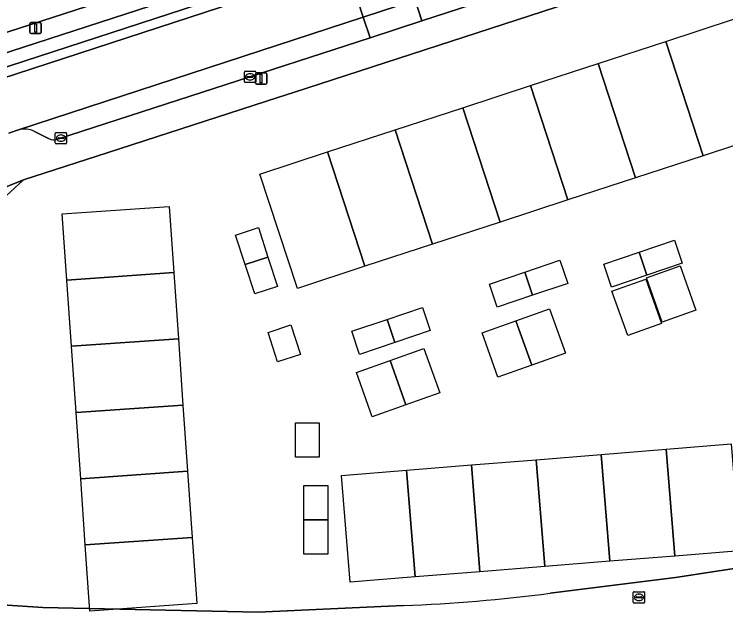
# Model space of a CAD drawing. Extents: x 158086 to 159499, y 382904 to 383981.
# Drawn here: x 159190 to 159252.9, y 382935.5 to 382988.7 of the extents above; entities that cross this region are included whole.
import ezdxf

# ---------------------------------------------------------------- set-up
doc = ezdxf.new("R2010")
doc.units = 0
for name, color, linetype in [('IMGEO_Brandkraan', 7, 'Continuous'), ('IMGEO_Erf', 7, 'Continuous'), ('IMGEO_Groenvoorziening', 7, 'Continuous'), ('IMGEO_Haag', 7, 'Continuous'), ('IMGEO_Kolk', 7, 'Continuous'), ('IMGEO_Lichtmast', 7, 'Continuous'), ('IMGEO_Pand_vergunning_verleend', 7, 'Continuous'), ('IMGEO_Parkeervlak_open', 7, 'Continuous'), ('IMGEO_Rijbaan_lokaal_open', 7, 'Continuous'), ('IMGEO_Voetpad_open', 7, 'Continuous')]:
    doc.layers.add(name, color=color, linetype=linetype)

msp = doc.modelspace()

# ---------------------------------------------------------------- linework, layer by layer
at = {"layer": 'IMGEO_Brandkraan'}
for p, q in [((159244.725, 382936.717), (159244.725, 382937.569)), ((159244.8, 382937.643), (159245.652, 382937.643)), ((159245.027, 382937.186), (159245.425, 382937.186)), ((159245.213, 382937.423), (159245.238, 382937.423)), ((159245.726, 382937.569), (159245.726, 382936.717)), ((159245.652, 382936.643), (159244.8, 382936.643)), ((159244.984, 382937.137), (159244.984, 382937.149)), ((159245.422, 382937.1), (159245.024, 382937.1)), ((159245.236, 382936.863), (159245.211, 382936.863)), ((159245.468, 382937.149), (159245.468, 382937.137))]:
    msp.add_line(p, q, dxfattribs=at)
for points in [[(159244.725, 382936.717), (159244.725, 382937.569)], [(159244.8, 382937.643), (159245.652, 382937.643)], [(159245.726, 382937.569), (159245.726, 382936.717)], [(159245.652, 382936.643), (159244.8, 382936.643)]]:
    msp.add_lwpolyline(points, dxfattribs=at)
for centre, radius, start, end in [((159244.802, 382937.567), 0.0765, 91.55205, 178.44795), ((159244.802, 382937.567), 0.0765, 91.55205, 178.44795), ((159245.024, 382937.146), 0.0403, 85.87752, 175.75265), ((159245.429, 382937.148), 0.0386, 1.73085, 96.63898), ((159245.65, 382937.567), 0.0765, 1.55205, 88.44795), ((159245.65, 382937.567), 0.0765, 1.55205, 88.44795), ((159244.802, 382936.719), 0.0765, 181.55205, 268.44795), ((159244.802, 382936.719), 0.0765, 181.55205, 268.44795), ((159245.021, 382937.136), 0.0366, 178.93798, 274.71019), ((159245.425, 382937.143), 0.043, 264.86636, 352.45326), ((159245.65, 382936.719), 0.0765, 271.55205, 358.44795), ((159245.65, 382936.719), 0.0765, 271.55205, 358.44795)]:
    msp.add_arc(centre, radius, start, end, dxfattribs=at)
for centre, major_axis, ratio, start_param, end_param in [((159245.212, 382937.143), (-0.387, 0.002), 0.722429, 4.712389, 7.853982), ((159245.237, 382937.143), (-0.39, 0.002), 0.717154, 1.570796, 4.712389)]:
    msp.add_ellipse(centre, major_axis=major_axis, ratio=ratio, start_param=start_param, end_param=end_param, dxfattribs=at)
at = {"layer": 'IMGEO_Erf'}
for points in [[(159257.677, 382968.573), (159260.769, 382969.076), (159261.922, 382969.264), (159266.519, 382970.695), (159266.482, 382972.159), (159262.803, 382983.692), (159259.568, 382993.606), (159258.76, 382996.08), (159214.706, 382981.748), (159213.31, 382981.294), (159198.325, 382976.442), (159190.858, 382974.025), (159188.086, 382971.509), (159185.212, 382957.789), (159182.007, 382942.147), (159181.621, 382940.276), (159183.582, 382936.837), (159192.563, 382936.25), (159211.574, 382935.842), (159223.109, 382936.368), (159224.421, 382936.428)], [(159237.38, 382937.512), (159248.461, 382938.896), (159260.558, 382940.762), (159262.22, 382941.117), (159257.555, 382966.957), (159257.677, 382968.573)]]:
    msp.add_lwpolyline(points, dxfattribs=at)
msp.add_arc((159219.654, 383071.424), 135.08, 272.02254, 277.5406, dxfattribs=at)
at = {"layer": 'IMGEO_Groenvoorziening'}
for points in [[(159262.51, 383080.083), (159170.278, 383051.14), (159073.361, 383019.728), (159072.548, 383017.804), (159094.248, 382956.684), (159183.625, 382985.215), (159284.422, 383017.829)], [(159284.949, 383016.331), (159284.422, 383017.829), (159183.625, 382985.215), (159184.112, 382983.572), (159234.68, 383000)]]:
    msp.add_lwpolyline(points, close=True, dxfattribs=at)
msp.add_lwpolyline([(159284.949, 383016.331), (159234.68, 383000), (159184.112, 382983.572), (159184.451, 382982.428), (159238.374, 383000), (159388.686, 383048.983)], dxfattribs=at)
at = {"layer": 'IMGEO_Haag'}
msp.add_lwpolyline([(159284.949, 383016.331), (159234.68, 383000), (159184.112, 382983.572), (159184.451, 382982.428), (159238.374, 383000), (159388.686, 383048.983)], dxfattribs=at)
at = {"layer": 'IMGEO_Kolk'}
for p, q in [((159210.36, 382982.697), (159210.36, 382983.549)), ((159210.435, 382983.623), (159211.287, 382983.623)), ((159210.619, 382983.117), (159210.619, 382983.129)), ((159211.057, 382983.08), (159210.659, 382983.08)), ((159210.662, 382983.166), (159211.06, 382983.166)), ((159210.848, 382983.403), (159210.873, 382983.403)), ((159211.103, 382983.129), (159211.103, 382983.117)), ((159211.361, 382983.549), (159211.361, 382982.697)), ((159211.287, 382982.623), (159210.435, 382982.623)), ((159210.871, 382982.843), (159210.846, 382982.843)), ((159193.655, 382977.283), (159193.655, 382978.135)), ((159193.73, 382978.209), (159194.582, 382978.209)), ((159194.656, 382978.135), (159194.656, 382977.283)), ((159193.914, 382977.703), (159193.914, 382977.715)), ((159194.352, 382977.666), (159193.954, 382977.666)), ((159193.957, 382977.752), (159194.355, 382977.752)), ((159194.166, 382977.429), (159194.141, 382977.429)), ((159194.143, 382977.989), (159194.168, 382977.989)), ((159194.398, 382977.715), (159194.398, 382977.703)), ((159194.582, 382977.209), (159193.73, 382977.209))]:
    msp.add_line(p, q, dxfattribs=at)
for points in [[(159210.36, 382982.697), (159210.36, 382983.549)], [(159210.435, 382983.623), (159211.287, 382983.623)], [(159211.361, 382983.549), (159211.361, 382982.697)], [(159211.287, 382982.623), (159210.435, 382982.623)], [(159193.655, 382977.283), (159193.655, 382978.135)], [(159193.73, 382978.209), (159194.582, 382978.209)], [(159194.656, 382978.135), (159194.656, 382977.283)], [(159194.582, 382977.209), (159193.73, 382977.209)]]:
    msp.add_lwpolyline(points, dxfattribs=at)
for centre, radius, start, end in [((159210.437, 382983.547), 0.0765, 91.55205, 178.44795), ((159210.437, 382983.547), 0.0765, 91.55205, 178.44795), ((159210.659, 382983.126), 0.0403, 85.87752, 175.75265), ((159210.656, 382983.116), 0.0366, 178.93798, 274.71019), ((159211.06, 382983.123), 0.043, 264.86636, 352.45326), ((159211.064, 382983.128), 0.0386, 1.73085, 96.63898), ((159211.285, 382983.547), 0.0765, 1.55205, 88.44795), ((159211.285, 382983.547), 0.0765, 1.55205, 88.44795), ((159210.437, 382982.699), 0.0765, 181.55205, 268.44795), ((159210.437, 382982.699), 0.0765, 181.55205, 268.44795), ((159211.285, 382982.699), 0.0765, 271.55205, 358.44795), ((159211.285, 382982.699), 0.0765, 271.55205, 358.44795), ((159193.732, 382978.133), 0.0765, 91.55205, 178.44795), ((159193.732, 382978.133), 0.0765, 91.55205, 178.44795), ((159194.58, 382978.133), 0.0765, 1.55205, 88.44795), ((159194.58, 382978.133), 0.0765, 1.55205, 88.44795), ((159193.954, 382977.712), 0.0403, 85.87752, 175.75265), ((159193.951, 382977.702), 0.0366, 178.93798, 274.71019), ((159194.355, 382977.709), 0.043, 264.86636, 352.45326), ((159194.359, 382977.714), 0.0386, 1.73085, 96.63898), ((159193.732, 382977.285), 0.0765, 181.55205, 268.44795), ((159193.732, 382977.285), 0.0765, 181.55205, 268.44795), ((159194.58, 382977.285), 0.0765, 271.55205, 358.44795), ((159194.58, 382977.285), 0.0765, 271.55205, 358.44795)]:
    msp.add_arc(centre, radius, start, end, dxfattribs=at)
for centre, major_axis, ratio, start_param, end_param in [((159210.847, 382983.123), (-0.387, 0.002), 0.722429, 4.712389, 7.853982), ((159210.872, 382983.123), (-0.39, 0.002), 0.717154, 1.570796, 4.712389), ((159194.142, 382977.709), (-0.387, 0.002), 0.722429, 4.712389, 7.853982), ((159194.167, 382977.709), (-0.39, 0.002), 0.717154, 1.570796, 4.712389)]:
    msp.add_ellipse(centre, major_axis=major_axis, ratio=ratio, start_param=start_param, end_param=end_param, dxfattribs=at)
at = {"layer": 'IMGEO_Lichtmast'}
for p, q in [((159191.413, 382987.041), (159191.413, 382987.841)), ((159191.413, 382987.841), (159191.413, 382987.041)), ((159191.513, 382987.941), (159192.303, 382987.941)), ((159192.303, 382987.941), (159191.513, 382987.941)), ((159192.403, 382987.841), (159192.403, 382987.041)), ((159192.403, 382987.041), (159192.403, 382987.841)), ((159192.303, 382986.941), (159191.513, 382986.941)), ((159191.513, 382986.941), (159192.303, 382986.941)), ((159211.342, 382982.574), (159211.342, 382983.374)), ((159211.342, 382983.374), (159211.342, 382982.574)), ((159211.442, 382983.474), (159212.232, 382983.474)), ((159212.232, 382983.474), (159211.442, 382983.474)), ((159212.332, 382983.374), (159212.332, 382982.574)), ((159212.332, 382982.574), (159212.332, 382983.374)), ((159212.232, 382982.474), (159211.442, 382982.474)), ((159211.442, 382982.474), (159212.232, 382982.474))]:
    msp.add_line(p, q, dxfattribs=at)
for points in [[(159191.833, 382987.816), (159191.983, 382987.816), (159191.983, 382987.066), (159191.833, 382987.066), (159191.833, 382987.816)], [(159211.762, 382983.349), (159211.912, 382983.349), (159211.912, 382982.599), (159211.762, 382982.599), (159211.762, 382983.349)]]:
    msp.add_lwpolyline(points, dxfattribs=at)
for centre, start, end in [((159191.513, 382987.841), 90, 180), ((159191.513, 382987.841), 90, 180), ((159192.303, 382987.841), 0, 90), ((159192.303, 382987.841), 360, 90), ((159191.513, 382987.041), 180, 270), ((159191.513, 382987.041), 180, 270), ((159192.303, 382987.041), 270, 0), ((159192.303, 382987.041), 270, 0), ((159211.442, 382983.374), 90, 180), ((159211.442, 382983.374), 90, 180), ((159212.232, 382983.374), 0, 90), ((159212.232, 382983.374), 360, 90), ((159211.442, 382982.574), 180, 270), ((159211.442, 382982.574), 180, 270), ((159212.232, 382982.574), 270, 0), ((159212.232, 382982.574), 270, 0)]:
    msp.add_arc(centre, 0.1, start, end, dxfattribs=at)
at = {"layer": 'IMGEO_Pand_vergunning_verleend'}
for points in [[(159247.591, 382986.262), (159253.567, 382988.216), (159256.871, 382978.108), (159250.895, 382976.155)], [(159241.616, 382984.309), (159247.591, 382986.262), (159250.895, 382976.155), (159244.92, 382974.201)], [(159235.64, 382982.355), (159241.616, 382984.309), (159244.92, 382974.201), (159238.944, 382972.248)], [(159229.665, 382980.402), (159235.64, 382982.355), (159238.944, 382972.248), (159232.969, 382970.295)], [(159223.689, 382978.449), (159229.665, 382980.402), (159232.969, 382970.295), (159226.994, 382968.341)], [(159217.714, 382976.495), (159223.689, 382978.449), (159226.994, 382968.341), (159221.018, 382966.388)], [(159211.739, 382974.542), (159217.714, 382976.495), (159221.018, 382966.388), (159215.043, 382964.434)], [(159194.272, 382971.021), (159203.713, 382971.678), (159204.12, 382965.829), (159194.679, 382965.173)], [(159209.588, 382969.149), (159211.596, 382969.804), (159212.444, 382967.204), (159210.437, 382966.549)], [(159245.232, 382967.64), (159248.354, 382968.694), (159249.042, 382966.656), (159245.92, 382965.602)], [(159242.11, 382966.586), (159245.232, 382967.64), (159245.92, 382965.602), (159242.798, 382964.548)], [(159210.437, 382966.549), (159212.444, 382967.204), (159213.292, 382964.603), (159211.285, 382963.948)], [(159235.128, 382965.868), (159238.249, 382966.922), (159238.937, 382964.884), (159235.816, 382963.83)], [(159245.88, 382965.356), (159248.862, 382966.419), (159250.257, 382962.505), (159247.275, 382961.442)], [(159194.679, 382965.173), (159204.12, 382965.829), (159204.527, 382959.981), (159195.086, 382959.324)], [(159232.006, 382964.814), (159235.128, 382965.868), (159235.816, 382963.83), (159232.694, 382962.776)], [(159242.842, 382964.19), (159245.824, 382965.253), (159247.22, 382961.339), (159244.238, 382960.276)], [(159222.966, 382961.703), (159226.087, 382962.757), (159226.775, 382960.719), (159223.654, 382959.665)], [(159234.353, 382961.565), (159237.335, 382962.628), (159238.731, 382958.714), (159235.748, 382957.651)], [(159219.844, 382960.649), (159222.966, 382961.703), (159223.654, 382959.665), (159220.532, 382958.611)], [(159212.452, 382960.556), (159214.459, 382961.211), (159215.307, 382958.611), (159213.3, 382957.956)], [(159231.37, 382960.502), (159234.353, 382961.565), (159235.748, 382957.651), (159232.766, 382956.587)], [(159195.086, 382959.324), (159204.527, 382959.981), (159204.933, 382954.133), (159195.493, 382953.476)], [(159223.243, 382958.068), (159226.225, 382959.131), (159227.621, 382955.217), (159224.639, 382954.154)], [(159220.261, 382957.005), (159223.243, 382958.068), (159224.639, 382954.154), (159221.656, 382953.09)], [(159195.493, 382953.476), (159204.933, 382954.133), (159205.34, 382948.284), (159195.9, 382947.627)], [(159214.873, 382949.514), (159214.873, 382952.557), (159216.976, 382952.557), (159216.976, 382949.514)], [(159247.631, 382950.229), (159253.367, 382950.692), (159254.127, 382941.259), (159248.391, 382940.797)], [(159236.157, 382949.305), (159241.894, 382949.767), (159242.654, 382940.335), (159236.917, 382939.872)], [(159241.894, 382949.767), (159247.631, 382950.229), (159248.391, 382940.797), (159242.654, 382940.335)], [(159230.421, 382948.843), (159236.157, 382949.305), (159236.917, 382939.872), (159231.181, 382939.41)], [(159224.684, 382948.381), (159230.421, 382948.843), (159231.181, 382939.41), (159225.444, 382938.948)], [(159195.9, 382947.627), (159205.34, 382948.284), (159205.747, 382942.436), (159196.307, 382941.779)], [(159218.947, 382947.918), (159224.684, 382948.381), (159225.444, 382938.948), (159219.707, 382938.486)], [(159215.619, 382943.997), (159215.619, 382947.039), (159217.723, 382947.039), (159217.723, 382943.997)], [(159215.619, 382940.955), (159215.619, 382943.997), (159217.723, 382943.997), (159217.723, 382940.955)], [(159196.307, 382941.779), (159205.747, 382942.436), (159206.154, 382936.587), (159196.714, 382935.93)]]:
    msp.add_lwpolyline(points, close=True, dxfattribs=at)
at = {"layer": 'IMGEO_Parkeervlak_open'}
for points in [[(159254.892, 382997.454), (159258.466, 382998.621), (159258.488, 382998.554), (159266.666, 383001.213), (159266.046, 383003.074), (159225.467, 382989.886), (159226.05, 382988.067)], [(159220.872, 382988.389), (159221.463, 382986.578), (159226.05, 382988.067), (159225.467, 382989.886)]]:
    msp.add_lwpolyline(points, close=True, dxfattribs=at)
for points in [[(159220.872, 382988.389), (159190.417, 382978.454)], [(159221.463, 382986.578), (159220.872, 382988.389)], [(159193.837, 382977.61), (159221.463, 382986.578)], [(159191.814, 382978.311), (159193.098, 382977.655)]]:
    msp.add_lwpolyline(points, dxfattribs=at)
for centre, radius, start, end in [((159190.905, 382976.328), 2.182, 65.38236, 102.92851), ((159193.527, 382978.61), 1.047, 245.80307, 287.2277)]:
    msp.add_arc(centre, radius, start, end, dxfattribs=at)
at = {"layer": 'IMGEO_Rijbaan_lokaal_open'}
msp.add_lwpolyline([(159225.467, 382989.886), (159223.99, 382994.494), (159219.388, 382992.93), (159220.872, 382988.389)], close=True, dxfattribs=at)
for points in [[(159219.388, 382992.93), (159186.044, 382982.046)], [(159220.872, 382988.389), (159219.388, 382992.93)], [(159190.417, 382978.454), (159220.872, 382988.389)], [(159189.544, 382978.15), (159190.417, 382978.454)]]:
    msp.add_lwpolyline(points, dxfattribs=at)
at = {"layer": 'IMGEO_Voetpad_open'}
for points in [[(159388.686, 383048.983), (159238.374, 383000), (159184.451, 382982.428), (159167.065, 382976.763), (159165.938, 382970.978), (159172.213, 382969.774), (159171.839, 382967.86), (159172.143, 382967.796), (159172.623, 382968.032), (159172.869, 382967.988), (159177.026, 382967.241), (159177.897, 382967.084), (159177.989, 382967.543), (159178.326, 382968.994)], [(159186.044, 382982.046), (159219.388, 382992.93), (159223.99, 382994.494), (159264.544, 383007.576), (159269.156, 383009.09), (159314.249, 383023.78), (159318.834, 383025.268), (159357.609, 383037.846), (159362.19, 383039.334), (159388.987, 383048.048), (159392.011, 383049.031)], [(159342.52, 383025.873), (159321.028, 383018.886), (159316.424, 383017.39), (159303.854, 383013.303), (159303.991, 383012.876), (159300.359, 383011.705), (159300.225, 383012.124), (159299.088, 383011.754), (159271.253, 383002.704), (159266.666, 383001.213), (159258.488, 382998.554), (159258.621, 382998.146), (159255.047, 382996.979), (159254.892, 382997.454), (159226.05, 382988.067), (159221.463, 382986.578), (159193.837, 382977.61)], [(159183.684, 382971.137), (159190.858, 382974.025), (159198.325, 382976.442), (159213.31, 382981.294), (159214.706, 382981.748), (159258.76, 382996.08), (159260.097, 382996.515), (159260.119, 382996.447), (159301.039, 383009.71)], [(159475.522, 383008.179), (159475.881, 383007.129), (159470.107, 383005.305), (159469.711, 383006.321), (159454.206, 383001.359), (159454.175, 383001.458), (159453.118, 383001.152), (159450.394, 383000.364), (159406.519, 382986.097), (159396.025, 382982.686), (159374.591, 382975.667), (159373.909, 382975.444), (159373.472, 382975.264), (159337.523, 382963.484), (159304.533, 382952.697), (159302.662, 382952.288), (159269.337, 382942.719), (159263.077, 382941.3), (159262.22, 382941.117), (159260.558, 382940.762), (159248.461, 382938.896), (159237.38, 382937.512)], [(159190.417, 382978.454), (159189.544, 382978.15)], [(159193.098, 382977.655), (159191.814, 382978.311)], [(159181.621, 382940.276), (159182.007, 382942.147), (159185.212, 382957.789), (159188.086, 382971.509), (159190.858, 382974.025), (159183.684, 382971.137), (159183.047, 382967.7), (159183.018, 382967.218), (159183.268, 382966.597), (159183.424, 382966.207), (159184.355, 382965.094)], [(159224.421, 382936.428), (159223.109, 382936.368), (159211.574, 382935.842), (159192.563, 382936.25), (159183.582, 382936.837), (159181.621, 382940.276), (159180.73, 382932.55), (159182.381, 382931.03), (159182.962, 382930.938), (159183.376, 382930.916), (159183.624, 382930.896)]]:
    msp.add_lwpolyline(points, dxfattribs=at)
for centre, radius, start, end in [((159190.905, 382976.328), 2.182, 65.38236, 102.92851), ((159193.527, 382978.61), 1.047, 245.80307, 287.2277), ((159219.654, 383071.424), 135.08, 272.02254, 277.5406)]:
    msp.add_arc(centre, radius, start, end, dxfattribs=at)

doc.saveas('drawing.dxf')
